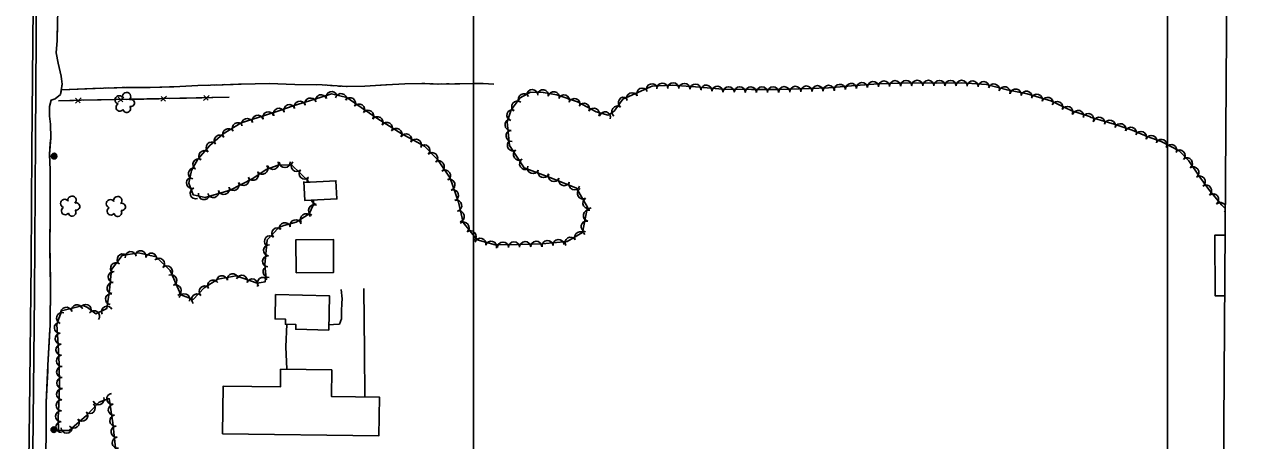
# Model space of a CAD drawing. Extents: x 353423 to 364002, y 127000 to 201942.
# Drawn here: x 362676 to 363550, y 135058 to 135358 of the extents above; entities that cross this region are included whole.
import ezdxf

# ---------------------------------------------------------------- set-up
doc = ezdxf.new("R2010")
doc.units = 0
for name, color, linetype in [('E_DTM_SlopeBottom', 7, 'Continuous'), ('E_DTM_SlopeTop', 7, 'Continuous'), ('E_FEN_Generic', 7, 'Continuous'), ('E_LAND_BrushLine', 7, 'Continuous'), ('E_LAND_TreeLine', 7, 'Continuous'), ('E_MISCPROP', 7, 'Continuous'), ('E_RDWY_Gravel', 7, 'Continuous'), ('E_STRUCT_WingWall', 7, 'Continuous'), ('E_WTR_FlowLine', 7, 'Continuous')]:
    doc.layers.add(name, color=color, linetype=linetype)

msp = doc.modelspace()

# ---------------------------------------------------------------- linework, layer by layer
at = {"layer": 'E_DTM_SlopeBottom'}
for p, q in [((362713.08, 135301.01), (362717.06, 135304.72)), ((362713.15, 135304.59), (362716.35, 135301.19)), ((362743.81, 135301.67), (362747.84, 135305.33)), ((362743.93, 135305.26), (362747.09, 135301.82)), ((362774.57, 135302.29), (362778.6, 135305.95)), ((362774.69, 135305.87), (362777.84, 135302.43)), ((362805.33, 135302.9), (362809.36, 135306.56)), ((362805.45, 135306.48), (362808.6, 135303.04))]:
    msp.add_line(p, q, dxfattribs=at)
for points in [[(362700.74, 135302.53), (362717.26, 135303.07), (362823.78, 135305.19)], [(362749.76, 135303.71), (362762.26, 135303.96)], [(362762.26, 135303.96), (362773.25, 135304.18)], [(362780.52, 135304.33), (362793.02, 135304.58)], [(362793.02, 135304.58), (362804.01, 135304.8)], [(362811.28, 135304.94), (362823.78, 135305.19)], [(362700.74, 135302.53), (362711.73, 135302.89)], [(362719, 135303.1), (362731.5, 135303.35)], [(362731.5, 135303.35), (362742.49, 135303.57)]]:
    msp.add_lwpolyline(points, dxfattribs=at)
at = {"layer": 'E_DTM_SlopeTop'}
for points in [[(362685.76, 135748.43), (362686.92, 135670.47), (362686.64, 135586.62), (362686.12, 135496.26), (362684.91, 135383.72), (362684.28, 135275.44), (362683.62, 135163.07), (362682, 135027.21), (362679.35, 134841.95), (362678.65, 134795.82)], [(362682.63, 135370.43), (362681.57, 135267.52), (362681.15, 135185.92), (362679.9, 135078.69), (362678.36, 134972.49), (362677.02, 134874.57), (362676.13, 134795.49)]]:
    msp.add_lwpolyline(points, dxfattribs=at)
at = {"layer": 'E_FEN_Generic'}
for points in [[(363541.82, 135224.79), (363539.16, 135227.37), (363530.63, 135237.79), (363523.51, 135247.72), (363515.44, 135259.32), (363508.61, 135266.51), (363495.61, 135273.28), (363485.48, 135277.04), (363474.6, 135281.54), (363461.59, 135285.92), (363451.83, 135288.77), (363445.11, 135290.71), (363443.87, 135291.39), (363431.13, 135295.38), (363415.91, 135302.72), (363399.07, 135307.65), (363384.45, 135310.52), (363369.53, 135314.48), (363351.83, 135315.52), (363333.95, 135315.48), (363314.59, 135315.59), (363291.78, 135314.93), (363275.25, 135313.62), (363255.88, 135311.92), (363241.97, 135311.52), (363219.28, 135310.83), (363200.32, 135310.78), (363179.52, 135310.97), (363159.95, 135312.85), (363143.07, 135313.85), (363128.75, 135313.12), (363127.47, 135312.79), (363107.49, 135303.76), (363101.21, 135295.21), (363097.02, 135292.26), (363088.42, 135294.81), (363074.78, 135301.81), (363060.08, 135306.92), (363050.22, 135308.74), (363041.08, 135308.9), (363033.62, 135304.76), (363027.04, 135296.09), (363024.28, 135287.61), (363025.96, 135270.35), (363036.44, 135254.37), (363055.68, 135247.07), (363074.15, 135239.67), (363082.05, 135226.01), (363078.52, 135207.78), (363067.41, 135201.36), (363049.5, 135199.65), (363031.56, 135199.12), (363015.48, 135198.9), (363002.65, 135202.45), (362992.5, 135214.92), (362989.01, 135229.58), (362983.21, 135246.82), (362974.13, 135260.16), (362964.53, 135269.98), (362947.87, 135279.03), (362930.93, 135289.59), (362918.91, 135297.94), (362908.51, 135305.11), (362897.69, 135307.58), (362884.84, 135303.62), (362870.61, 135299.32), (362858.83, 135295.19), (362844.75, 135290.56), (362832.35, 135286.68), (362819.61, 135278.89), (362809.87, 135270.53), (362801.32, 135260.6), (362796.72, 135252.32), (362794.86, 135243.25), (362797.87, 135234.85), (362806.61, 135233.01), (362824.47, 135238.35), (362840.85, 135246.77), (362850.59, 135253.14), (362859.22, 135256.35), (362868.79, 135256.49), (362875.18, 135250.16), (362881.7, 135244.1)], [(362884.68, 135231.09), (362884.39, 135227.43), (362881.5, 135221.22), (362872.08, 135215.12), (362863.29, 135212.85), (362859.65, 135211.46), (362851.2, 135202.35), (362849.56, 135184.74), (362850.32, 135177.03), (362849.68, 135172.08), (362843.94, 135171.22), (362828.95, 135176.63), (362815.73, 135174.22), (362805.79, 135167.92), (362797.85, 135159.53), (362788.98, 135162.72), (362781.2, 135180.4), (362771.09, 135190.23), (362758.38, 135193.06), (362746.58, 135191.11), (362739, 135181.06), (362737.48, 135166.12), (362735.57, 135152.92), (362727.71, 135149.09), (362721.63, 135153.67), (362718.57, 135155.01), (362702.87, 135151.19), (362699.56, 135141.39), (362700.67, 135126.85), (362701.26, 135112.77), (362701.51, 135097.31), (362701.05, 135083.94), (362700.58, 135073.96), (362700.92, 135065.41), (362701.29, 135064.95), (362708.38, 135065.03), (362721.07, 135075.73), (362730.11, 135085.53), (362737.42, 135088.03), (362739.88, 135070.63), (362742.12, 135050.14)]]:
    msp.add_lwpolyline(points, dxfattribs=at)
for centre, radius, start, end in [((363128.52, 135310.9), 4, 14.70498, 194.68966), ((363136.06, 135311.4), 4, 2.93013, 182.91481), ((363143.82, 135311.71), 4, 356.60738, 176.59206), ((363151.81, 135311.24), 4, 356.60738, 176.59206), ((363159.8, 135310.76), 4, 356.60738, 176.59206), ((363167.69, 135310), 4, 354.51718, 174.50186), ((363175.65, 135309.24), 4, 354.51718, 174.50186), ((363183.82, 135308.84), 4, 359.47344, 179.45812), ((363191.82, 135308.76), 4, 359.47344, 179.45812), ((363199.82, 135308.69), 4, 359.47344, 179.45812), ((363207.85, 135308.7), 4, 0.17386, 180.15854), ((363215.85, 135308.73), 4, 0.17386, 180.15854), ((363223.91, 135308.88), 4, 1.74681, 181.73148), ((363231.91, 135309.12), 4, 1.74681, 181.73148), ((363239.91, 135309.36), 4, 1.74681, 181.73148), ((363247.9, 135309.59), 4, 1.64259, 181.62727), ((363255.9, 135309.82), 4, 1.64259, 181.62727), ((363263.99, 135310.53), 4, 5.03293, 185.01761), ((363271.97, 135311.23), 4, 5.03293, 185.01761), ((363279.92, 135311.89), 4, 4.55156, 184.53623), ((363287.9, 135312.52), 4, 4.55156, 184.53623), ((363295.78, 135312.95), 4, 1.65794, 181.64262), ((363303.78, 135313.18), 4, 1.65794, 181.64262), ((363311.78, 135313.41), 4, 1.65794, 181.64262), ((363319.71, 135313.47), 4, 359.67617, 179.66084), ((363327.71, 135313.42), 4, 359.67617, 179.66084), ((363335.73, 135313.39), 4, 0.14539, 180.13007), ((363343.73, 135313.41), 4, 0.14539, 180.13007), ((363351.73, 135313.43), 4, 0.14539, 180.13007), ((363359.59, 135312.97), 4, 356.6412, 176.62588), ((363367.58, 135312.5), 4, 356.6412, 176.62588), ((363374.96, 135310.87), 4, 345.1317, 165.11638), ((363382.69, 135308.82), 4, 345.1317, 165.11638), ((362744.56, 135303.36), 2.97, 33.57947, 254.81335), ((362749.91, 135305.75), 2.97, 311.23029, 194.20356), ((362882.4, 135300.7), 4, 16.82616, 196.81083), ((362890.06, 135303.04), 4, 17.12793, 197.11261), ((362897.71, 135305.4), 4, 17.12793, 197.11261), ((362904.41, 135303.9), 4, 347.16128, 167.14596), ((362910.84, 135300.96), 4, 325.42838, 145.41305), ((363036.15, 135303.77), 4, 29.03682, 209.0215), ((363042.24, 135306.78), 4, 359.0359, 179.02058), ((363049.9, 135306.67), 4, 349.51785, 169.50253), ((363057.77, 135305.22), 4, 349.51785, 169.50253), ((363065.1, 135302.96), 4, 340.85769, 160.84237), ((363072.66, 135300.33), 4, 340.85769, 160.84237), ((363108.26, 135301.27), 4, 53.72245, 233.70713), ((363114.24, 135304.51), 4, 24.32789, 204.31256), ((363121.53, 135307.81), 4, 24.32789, 204.31256), ((363390.66, 135307.16), 4, 348.90824, 168.89292), ((363398.51, 135305.62), 4, 348.90824, 168.89292), ((363406.01, 135303.43), 4, 343.68502, 163.6697), ((363413.69, 135301.19), 4, 343.68502, 163.6697), ((362745.03, 135298), 2.78, 116.55036, 324.32335), ((362749.99, 135297.02), 2.78, 193.22738, 34.23842), ((362752.93, 135301.12), 2.61, 255.93552, 113.86813), ((362859.67, 135293.26), 4, 19.35015, 199.33483), ((362867.22, 135295.91), 4, 19.35015, 199.33483), ((362874.74, 135298.38), 4, 16.82616, 196.81083), ((362917.43, 135296.42), 4, 325.42838, 145.41305), ((362923.99, 135291.86), 4, 325.18499, 145.16967), ((363027.98, 135292.22), 4, 71.98318, 251.96786), ((363031.5, 135298.49), 4, 52.79679, 232.78147), ((363079.59, 135296.99), 4, 332.8208, 152.80548), ((363086.71, 135293.33), 4, 332.8208, 152.80548), ((363103.53, 135294.82), 4, 53.72245, 233.70713), ((363420.68, 135298.09), 4, 334.27181, 154.25648), ((363427.89, 135294.62), 4, 334.27181, 154.25648), ((363435.67, 135291.76), 4, 342.61651, 162.60119), ((362830, 135282.78), 4, 31.45651, 211.44119), ((362836.76, 135285.86), 4, 17.39931, 197.38399), ((362844.4, 135288.26), 4, 17.39931, 197.38399), ((362852.03, 135290.75), 4, 18.19697, 198.18165), ((362930.68, 135287.27), 4, 328.08866, 148.07334), ((362937.47, 135283.04), 4, 328.08866, 148.07334), ((363026.61, 135285.35), 4, 95.56799, 275.55266), ((363094.68, 135290.77), 4, 343.49014, 163.47482), ((363442.91, 135289.53), 4, 331.02795, 151.01263), ((363450.92, 135286.85), 4, 343.96545, 163.95013), ((363458.59, 135284.62), 4, 343.73483, 163.71951), ((362817.1, 135273.97), 4, 40.60702, 220.5917), ((362823.17, 135278.61), 4, 31.45651, 211.44119), ((362944.26, 135278.81), 4, 328.08866, 148.07334), ((362951.32, 135274.78), 4, 331.4891, 151.47378), ((363027.38, 135277.38), 4, 95.56799, 275.55266), ((363466.13, 135282.18), 4, 341.39068, 161.37536), ((363473.71, 135279.63), 4, 341.39068, 161.37536), ((363480.98, 135276.63), 4, 337.51737, 157.50205), ((363488.5, 135273.68), 4, 339.66998, 159.65466), ((362811.27, 135268.96), 4, 49.29489, 229.27957), ((362958.35, 135270.96), 4, 331.4891, 151.47378), ((362964.5, 135267.01), 4, 314.35563, 134.34031), ((363028.34, 135270.54), 4, 123.24621, 303.23088), ((363495.7, 135270.87), 4, 332.47399, 152.45867), ((363502.8, 135267.17), 4, 332.47399, 152.45867), ((362801.61, 135256.81), 4, 60.9601, 240.94478), ((362806.05, 135262.89), 4, 49.29489, 229.27957), ((362970.1, 135261.29), 4, 314.35563, 134.34031), ((363032.73, 135263.85), 4, 123.24621, 303.23088), ((363037.11, 135257.16), 4, 123.24621, 303.23088), ((363508.84, 135263.22), 4, 313.54871, 133.53338), ((363514.08, 135257.61), 4, 304.8475, 124.83218), ((362798.43, 135250.23), 4, 78.40274, 258.38741), ((362841.01, 135249.37), 4, 213.1914, 33.17608), ((362847.7, 135253.75), 4, 213.1914, 33.17608), ((362855.41, 135257.17), 4, 200.41443, 20.3991), ((362863.9, 135258.52), 4, 180.85793, 0.84261), ((362872.5, 135255.76), 4, 135.21935, 315.20403), ((362878.18, 135250.23), 4, 137.10333, 317.08801), ((362974.86, 135255.36), 4, 304.22653, 124.21121), ((362979.36, 135248.75), 4, 304.22653, 124.21121), ((363042.82, 135254.18), 4, 159.22518, 339.20985), ((363050.31, 135251.34), 4, 159.22518, 339.20985), ((363518.65, 135251.04), 4, 304.8475, 124.83218), ((362796.98, 135243.53), 4, 109.75434, 289.73902), ((362827.04, 135242.03), 4, 207.21429, 27.19896), ((362834.16, 135245.68), 4, 207.21429, 27.19896), ((362884.04, 135244.78), 4, 137.10333, 182.28165), ((362982.57, 135242.13), 4, 288.63489, 108.61956), ((363057.81, 135248.47), 4, 158.19021, 338.17489), ((363065.24, 135245.49), 4, 158.19021, 338.17489), ((363072.67, 135242.52), 4, 158.19021, 338.17489), ((363523.27, 135244.47), 4, 305.64833, 125.63301), ((362710.55, 135231.08), 2.97, 311.23029, 194.20356), ((362799.69, 135236), 4, 109.75434, 289.73902), ((362805.67, 135235.35), 4, 168.10974, 348.09442), ((362812.34, 135236.91), 4, 196.64187, 16.62654), ((362820.01, 135239.2), 4, 196.64187, 16.62654), ((362985.13, 135234.54), 4, 288.63489, 108.61956), ((363078.75, 135235.9), 4, 120.07095, 300.05563), ((363527.93, 135237.96), 4, 305.64833, 125.63301), ((363532.99, 135231.6), 4, 309.31443, 129.2991), ((362705.21, 135228.7), 2.97, 33.57947, 254.81335), ((362705.67, 135223.34), 2.78, 116.55036, 324.32335), ((362713.57, 135226.46), 2.61, 255.93552, 113.86813), ((362738.15, 135228.45), 2.97, 33.57947, 254.81335), ((362738.61, 135223.09), 2.78, 116.55036, 324.32335), ((362743.49, 135230.84), 2.97, 311.23029, 194.20356), ((362746.51, 135226.21), 2.61, 255.93552, 113.86813), ((362885.01, 135223.82), 3.98, 65.09801, 245.08269), ((362886.86, 135232.2), 3.98, 197.38452, 265.36292), ((362987.45, 135227.09), 4, 283.39452, 103.3792), ((363082.76, 135228.97), 4, 120.07095, 300.05563), ((363538.29, 135225.29), 4, 27.7629, 135.86626), ((362710.63, 135222.36), 2.78, 193.22738, 34.23842), ((362743.57, 135222.11), 2.78, 193.22738, 34.23842), ((362871.75, 135212.89), 3.98, 14.51405, 194.49873), ((362879.16, 135217.23), 3.98, 32.91921, 212.90388), ((362989.31, 135219.31), 4, 283.39452, 103.3792), ((363083.01, 135219.93), 4, 79.03768, 259.02236), ((363538.29, 135225.29), 4, 315.88158, 331.46559), ((363544.04, 135219.72), 4, 123.88153, 135.86626), ((362858.57, 135207.23), 3.98, 47.15313, 227.13781), ((362864.04, 135210.89), 3.98, 14.51405, 194.49873), ((362992.77, 135211.28), 4, 309.12087, 129.10555), ((362997.82, 135205.07), 4, 309.12087, 129.10555), ((363076.77, 135204.35), 4, 30.01117, 209.99584), ((363081.48, 135212.07), 4, 79.03768, 259.02236), ((362853.16, 135201.39), 3.98, 47.15313, 227.13781), ((363004.9, 135199.65), 4, 344.57734, 164.56202), ((363012.62, 135197.52), 4, 344.57734, 164.56202), ((363021.12, 135196.89), 4, 0.78775, 180.77243), ((363029.12, 135197), 4, 0.78775, 180.77243), ((363037.15, 135197.19), 4, 1.68709, 181.67177), ((363045.15, 135197.43), 4, 1.68709, 181.67177), ((363053.27, 135197.91), 4, 5.46657, 185.45125), ((363061.24, 135198.67), 4, 5.46657, 185.45125), ((363069.84, 135200.35), 4, 30.01117, 209.99584), ((362747.09, 135188.32), 3.98, 53.00303, 232.98771), ((362752.89, 135190.04), 3.98, 9.3865, 189.37118), ((362759.93, 135190.58), 3.98, 347.47169, 167.45637), ((362767.71, 135188.85), 3.98, 347.47169, 167.45637), ((362851.86, 135186.92), 3.98, 84.69769, 264.68237), ((362852.6, 135194.85), 3.98, 84.69769, 264.68237), ((362742.3, 135181.96), 3.98, 53.00303, 232.98771), ((362773.19, 135185.28), 3.98, 315.82608, 135.81075), ((362778.91, 135179.72), 3.98, 315.82608, 135.81075), ((362852.19, 135179.39), 3.98, 95.64758, 275.63225), ((362740.55, 135175.61), 3.98, 84.20216, 264.18684), ((362782.03, 135173.35), 3.98, 293.74184, 113.72652), ((362812.25, 135169.54), 3.98, 32.42284, 212.40752), ((362818.58, 135172.62), 3.98, 10.30679, 190.29147), ((362826.42, 135174.05), 3.98, 10.30679, 190.29147), ((362832.96, 135172.97), 3.98, 340.17509, 160.15977), ((362840.45, 135170.26), 3.98, 340.17509, 160.15977), ((362848.13, 135171.45), 3.98, 38.11431, 218.09899), ((362739.74, 135167.69), 3.98, 84.20216, 264.18684), ((362785.23, 135166.05), 3.98, 293.74184, 113.72652), ((362806.18, 135165.29), 3.98, 46.52986, 226.51454), ((362714.2, 135151.8), 3.98, 13.66108, 193.64576), ((362720.45, 135151.91), 3.98, 336.33411, 156.31879), ((362738.66, 135159.71), 3.98, 81.76153, 261.7462), ((362791.48, 135159.61), 3.98, 340.24791, 160.23259), ((362800.7, 135159.51), 3.98, 46.52986, 226.51454), ((362703.32, 135146), 3.98, 71.34678, 251.33145), ((362706.46, 135149.92), 3.98, 13.66108, 193.64576), ((362726.44, 135147.44), 3.98, 323.06397, 143.04864), ((362735.77, 135150.69), 3.98, 25.9455, 205.93018), ((362701.82, 135139.16), 3.98, 94.38046, 274.36513), ((362702.43, 135131.22), 3.98, 94.38046, 274.36513), ((362702.91, 135123.2), 3.98, 92.40629, 272.39097), ((362703.25, 135115.24), 3.98, 92.40629, 272.39097), ((362703.44, 135107.23), 3.98, 90.91975, 270.90443), ((362703.56, 135099.26), 3.98, 90.91975, 270.90443), ((362703.38, 135091.2), 3.98, 88.03347, 268.01814), ((362703.1, 135083.21), 3.98, 87.32416, 267.30883), ((362729.64, 135087.58), 3.98, 198.89744, 18.88212), ((362739.55, 135087.87), 3.98, 98.06816, 278.05284), ((362702.73, 135075.26), 3.98, 87.32416, 267.30883), ((362717.92, 135075.79), 3.98, 220.11774, 40.10242), ((362723.33, 135081.25), 3.98, 227.35464, 47.33931), ((362740.66, 135079.98), 3.98, 98.06816, 278.05284), ((362702.92, 135067.48), 3.98, 92.2605, 272.24518), ((362711.82, 135070.66), 3.98, 220.11774, 40.10242), ((362741.78, 135072.1), 3.98, 98.06816, 278.05284), ((362742.69, 135064.12), 3.98, 96.2349, 276.21958), ((362706.65, 135067.1), 3.98, 180.68645, 0.67113), ((362743.55, 135056.2), 3.98, 96.2349, 276.21958)]:
    msp.add_arc(centre, radius, start, end, dxfattribs=at)
at = {"layer": 'E_LAND_BrushLine'}
for centre, radius in [((362697.61, 135262.82), 2.02), ((362697.6, 135262.81), 1.52), ((362697.63, 135262.83), 1.01), ((362697.62, 135262.83), 0.502), ((362697.43, 135065.63), 2.02), ((362697.42, 135065.62), 1.52), ((362697.45, 135065.64), 1.01), ((362697.44, 135065.64), 0.502)]:
    msp.add_circle(centre, radius, dxfattribs=at)
at = {"layer": 'E_LAND_TreeLine'}
for p, q in [((363000, 134500), (363000, 136500)), ((363500, 134500), (363500, 136500))]:
    msp.add_line(p, q, dxfattribs=at)
at = {"layer": 'E_MISCPROP'}
for points in [[(362895.72, 135141.26), (362899.02, 135141.41), (362903.28, 135141.79), (362904.67, 135145.41), (362904.84, 135150.96), (362905.07, 135156.74), (362905.24, 135160.05), (362904.63, 135166.76)], [(362921.51, 135089.3), (362921.42, 135122.03), (362920.85, 135167.36)], [(362865.29, 135109.13), (362864.7, 135125.3), (362865.4, 135141.56)]]:
    msp.add_lwpolyline(points, dxfattribs=at)
at = {"layer": 'E_RDWY_Gravel'}
msp.add_lwpolyline([(363550.01, 136441.67), (363539.11, 134822.99)], dxfattribs=at)
at = {"layer": 'E_STRUCT_WingWall'}
for points in [[(362699.89, 135348.67), (362700.01, 135357.76), (362700.34, 135368.79), (362700.74, 135378.31)], [(362690.66, 135026.59), (362691.81, 135059.24), (362691.82, 135085.22), (362693.24, 135112.08), (362694.79, 135141.23), (362695.06, 135168.93), (362694.59, 135196.02), (362694.88, 135224.91), (362694.91, 135252.98), (362694.25, 135264.05), (362695.18, 135276.02), (362695.1, 135285.94), (362694.28, 135291.6), (362694.39, 135298.57), (362695.44, 135303.2), (362698.35, 135303.99), (362702.36, 135307.29), (362703.49, 135314.55), (362702.68, 135320.51), (362700.66, 135329.84), (362699.21, 135337.18), (362699.86, 135346.08), (362700.01, 135357.76), (362700.34, 135368.79)], [(362702.83, 135319.44), (362702.68, 135320.51), (362700.66, 135329.84), (362699.21, 135337.18), (362699.86, 135346.08), (362699.89, 135348.67)], [(362702.89, 135310.69), (362733.32, 135311.82), (362749.16, 135312.21), (362766.76, 135312.3), (362783.87, 135312.75), (362801.19, 135313.62), (362819.57, 135314.28), (362832.38, 135314.62), (362852.57, 135315.11), (362871.04, 135314.42), (362890.88, 135314.07), (362908.82, 135312.93), (362921.62, 135313.11), (362937.32, 135314.16), (362950.36, 135314.79), (362962.75, 135315.25), (362974.26, 135314.76), (362990.04, 135314.93), (362999.61, 135315.2), (363006.82, 135315.07), (363014.45, 135314.71), (363014.61, 135314.68)], [(362703.31, 135313.36), (362703.49, 135314.55), (362703.38, 135315.39)], [(362752.59, 135312.23), (362766.76, 135312.3), (362780.85, 135312.67)], [(362780.85, 135312.67), (362783.87, 135312.75), (362801.19, 135313.62), (362809.1, 135313.9)], [(362812.99, 135314.04), (362814.94, 135314.11)], [(362818.84, 135314.25), (362819.57, 135314.28), (362820.79, 135314.31)], [(362824.68, 135314.42), (362826.63, 135314.47)], [(362830.53, 135314.57), (362832.38, 135314.62), (362852.57, 135315.11), (362858.79, 135314.87)], [(362858.79, 135314.87), (362871.04, 135314.42), (362887.05, 135314.13)], [(362890.95, 135314.06), (362892.9, 135313.94)], [(362896.79, 135313.69), (362898.74, 135313.57)], [(362902.63, 135313.32), (362904.57, 135313.2)], [(362908.46, 135312.95), (362908.82, 135312.93), (362921.62, 135313.11), (362936.69, 135314.12)], [(362936.69, 135314.12), (362937.32, 135314.16), (362950.36, 135314.79), (362962.75, 135315.25), (362964.93, 135315.16)], [(362968.82, 135314.99), (362970.77, 135314.91)], [(362974.66, 135314.76), (362976.61, 135314.79)], [(362980.51, 135314.83), (362982.46, 135314.85)], [(362986.36, 135314.89), (362990.04, 135314.93), (362999.61, 135315.2), (363006.82, 135315.07), (363014.45, 135314.71), (363014.61, 135314.68)], [(362697.48, 135303.76), (362698.35, 135303.99), (362699.23, 135304.72)], [(362702.36, 135307.32), (362702.68, 135309.33)], [(362702.89, 135310.69), (362731.14, 135311.74)], [(362735.04, 135311.86), (362736.99, 135311.91)], [(362740.89, 135312.01), (362742.84, 135312.06)], [(362746.74, 135312.15), (362748.69, 135312.2)], [(362694.85, 135271.78), (362695.18, 135276.02), (362695.1, 135285.94), (362694.28, 135291.6), (362694.39, 135298.57), (362695, 135301.27)], [(362694.9, 135242.18), (362694.91, 135252.98), (362694.25, 135264.05), (362694.85, 135271.78)], [(362694.89, 135236.05), (362694.89, 135238.09)], [(362694.87, 135223.78), (362694.88, 135224.91), (362694.88, 135225.82)], [(362694.88, 135229.91), (362694.89, 135231.96)], [(362694.7, 135190.05), (362694.59, 135196.02), (362694.83, 135219.69)], [(362694.98, 135160.42), (362695.06, 135168.93), (362694.7, 135190.05)], [(362694.92, 135154.29), (362694.94, 135156.33)], [(362694.86, 135148.16), (362694.88, 135150.2)], [(362693.04, 135108.33), (362693.24, 135112.08), (362694.62, 135137.94)], [(362694.8, 135142.02), (362694.82, 135144.07)], [(362691.82, 135078.72), (362691.82, 135085.22), (362693.04, 135108.33)], [(362691.81, 135066.45), (362691.81, 135068.5)], [(362691.82, 135072.59), (362691.82, 135074.63)], [(362691.81, 135060.32), (362691.81, 135062.36)]]:
    msp.add_lwpolyline(points, dxfattribs=at)
at = {"layer": 'E_WTR_FlowLine'}
for points in [[(362877.65, 135244.57), (362878.36, 135230.77), (362901.43, 135231.95), (362900.76, 135245.07), (362877.69, 135243.89)], [(362872.12, 135178.7), (362871.91, 135202.54), (362898.93, 135202.77), (362899.13, 135178.93)], [(362857.32, 135162.98), (362896.24, 135162.01), (362895.62, 135137.37), (362871.82, 135137.97), (362871.91, 135141.4), (362864.38, 135141.59), (362864.47, 135145.26), (362856.88, 135145.45)], [(362819.09, 135062.67), (362931.75, 135061.2), (362932.11, 135089.16), (362897.48, 135089.61), (362897.73, 135108.7), (362860.87, 135109.18), (362860.7, 135096.46), (362819.53, 135096.99)]]:
    msp.add_lwpolyline(points, close=True, dxfattribs=at)
msp.add_lwpolyline([(363541.4, 135162.2), (363534.35, 135162.17), (363534.17, 135205.77), (363541.69, 135205.8)], dxfattribs=at)

doc.saveas('drawing.dxf')
